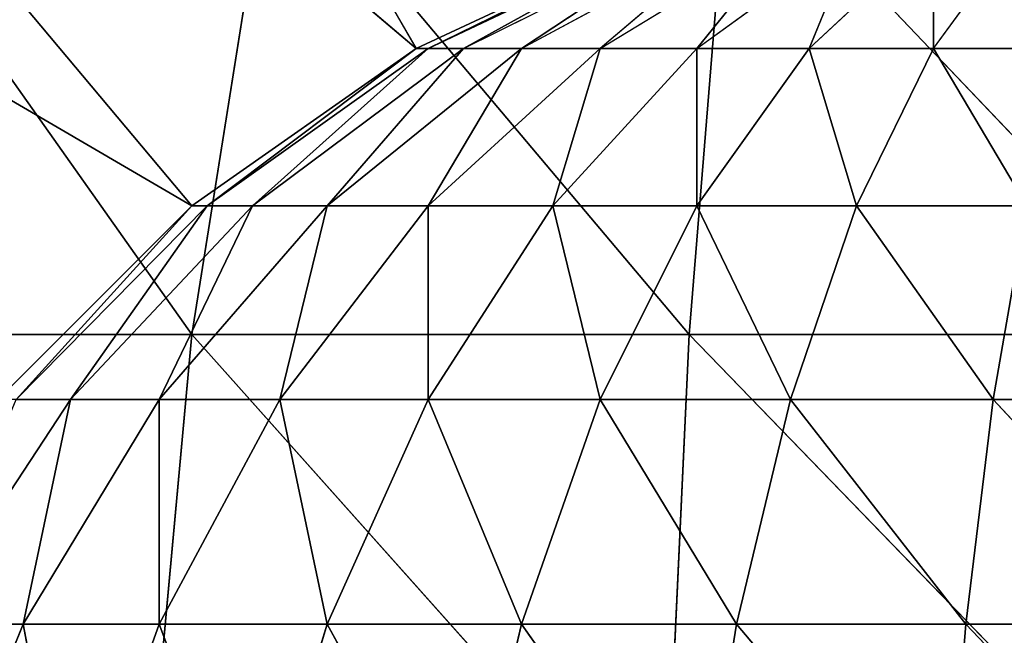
# Model space of a CAD drawing. Extents: x 0.1 to 17.7, y 0.1 to 17.7.
# Tile 282 of 656: x 0.2215 to 0.2842, y 17.5314 to 17.5706. Entities that reach past the tile are written whole.
import ezdxf

# ---------------------------------------------------------------- set-up
doc = ezdxf.new("R2010")
doc.units = 0
doc.header["$LTSCALE"] = 2.54
doc.layers.get('0').update_dxf_attribs({"color": 13, "linetype": 'CONTINUOUS'})

# ---------------------------------------------------------------- blocks, each defined once
blk = doc.blocks.new('KOSZ_NA__MIECI_Z_POKRYWK__')
at = {"color": 0}
for p, q in [((0.196765, 17.655336, 30.4), (0.246765, 17.568733, 30.4)), ((0.196765, 17.655336, 30.4), (0.246765, 17.568733, 30.4)), ((0.168207, 17.635339, 30.4), (0.232486, 17.558734, 30.4)), ((0.168207, 17.635339, 30.4), (0.232486, 17.558734, 30.4)), ((0.168207, 17.635339, 30.4), (0.246765, 17.568733, 30.4)), ((0.168207, 17.635339, 30.4), (0.246765, 17.568733, 30.4)), ((0.143556, 17.610687, 30.4), (0.232486, 17.558734, 30.4)), ((0.143556, 17.610687, 30.4), (0.232486, 17.558734, 30.4)), ((0.210162, 17.58213, 31.55), (0.232486, 17.550534, 31.576605)), ((0.210162, 17.58213, 31.55), (0.232486, 17.550534, 31.576605)), ((0.237525, 17.58213, 31.562759), (0.232486, 17.550534, 31.576605)), ((0.237525, 17.58213, 31.562759), (0.232486, 17.550534, 31.576605)), ((0.264129, 17.550534, 31.585083), (0.237525, 17.58213, 31.562759)), ((0.264129, 17.550534, 31.585083), (0.237525, 17.58213, 31.562759)), ((0.266688, 17.58213, 31.570575), (0.264129, 17.550534, 31.585083)), ((0.266688, 17.58213, 31.570575), (0.264129, 17.550534, 31.585083)), ((0.266688, 17.58213, 31.570575), (0.296764, 17.550534, 31.587939)), ((0.266688, 17.58213, 31.570575), (0.296764, 17.550534, 31.587939)), ((0.262563, 17.5761, 30.4), (0.246765, 17.568733, 30.4)), ((0.262563, 17.5761, 31.4), (0.246765, 17.568733, 30.4)), ((0.262563, 17.5761, 30.4), (0.246765, 17.568733, 30.4)), ((0.262563, 17.5761, 31.4), (0.246765, 17.568733, 30.4)), ((0.262563, 17.5761, 31.4), (0.246765, 17.568733, 31.4)), ((0.262563, 17.5761, 31.4), (0.246765, 17.568733, 31.4)), ((0.247524, 17.568733, 31.408682), (0.263083, 17.5761, 31.405939)), ((0.247524, 17.568733, 31.408682), (0.262563, 17.5761, 31.4)), ((0.24978, 17.568733, 31.417102), (0.264626, 17.5761, 31.411697)), ((0.24978, 17.568733, 31.417102), (0.263083, 17.5761, 31.405939)), ((0.253463, 17.568733, 31.425), (0.267145, 17.5761, 31.417102)), ((0.253463, 17.568733, 31.425), (0.264626, 17.5761, 31.411697)), ((0.267145, 17.5761, 31.417102), (0.258463, 17.568733, 31.432138)), ((0.258463, 17.568733, 31.432138), (0.270564, 17.5761, 31.421985)), ((0.264626, 17.568733, 31.438303), (0.27478, 17.5761, 31.426199)), ((0.264626, 17.568733, 31.438303), (0.270564, 17.5761, 31.421985)), ((0.271765, 17.568733, 31.443301), (0.279664, 17.5761, 31.42962)), ((0.271765, 17.568733, 31.443301), (0.27478, 17.5761, 31.426199)), ((0.279664, 17.568733, 31.446985), (0.285067, 17.5761, 31.432138)), ((0.279664, 17.568733, 31.446985), (0.279664, 17.5761, 31.42962)), ((0.246765, 17.568733, 30.4), (0.232486, 17.558734, 30.4)), ((0.246765, 17.568733, 31.4), (0.232486, 17.558734, 30.4)), ((0.246765, 17.568733, 30.4), (0.232486, 17.558734, 30.4)), ((0.246765, 17.568733, 31.4), (0.232486, 17.558734, 30.4)), ((0.246765, 17.568733, 31.4), (0.232486, 17.558734, 31.4)), ((0.246765, 17.568733, 31.4), (0.232486, 17.558734, 31.4)), ((0.233463, 17.558734, 31.411163), (0.247524, 17.568733, 31.408682)), ((0.233463, 17.558734, 31.411163), (0.247524, 17.568733, 31.408682)), ((0.233463, 17.558734, 31.411163), (0.246765, 17.568733, 31.4)), ((0.233463, 17.558734, 31.411163), (0.246765, 17.568733, 31.4)), ((0.236363, 17.558734, 31.421985), (0.24978, 17.568733, 31.417102)), ((0.236363, 17.558734, 31.421985), (0.24978, 17.568733, 31.417102)), ((0.236363, 17.558734, 31.421985), (0.247524, 17.568733, 31.408682)), ((0.236363, 17.558734, 31.421985), (0.247524, 17.568733, 31.408682)), ((0.241097, 17.558734, 31.432138), (0.253463, 17.568733, 31.425)), ((0.241097, 17.558734, 31.432138), (0.253463, 17.568733, 31.425)), ((0.241097, 17.558734, 31.432138), (0.24978, 17.568733, 31.417102)), ((0.241097, 17.558734, 31.432138), (0.24978, 17.568733, 31.417102)), ((0.246765, 17.568733, 31.4), (0.246765, 17.568733, 30.4)), ((0.246765, 17.568733, 31.4), (0.246765, 17.568733, 30.4)), ((0.247524, 17.568733, 31.408682), (0.246765, 17.568733, 31.4)), ((0.247524, 17.568733, 31.408682), (0.246765, 17.568733, 31.4)), ((0.247524, 17.558734, 31.441318), (0.258463, 17.568733, 31.432138)), ((0.247524, 17.558734, 31.441318), (0.258463, 17.568733, 31.432138)), ((0.247524, 17.558734, 31.441318), (0.253463, 17.568733, 31.425)), ((0.247524, 17.558734, 31.441318), (0.253463, 17.568733, 31.425)), ((0.24978, 17.568733, 31.417102), (0.247524, 17.568733, 31.408682)), ((0.24978, 17.568733, 31.417102), (0.247524, 17.568733, 31.408682)), ((0.253463, 17.568733, 31.425), (0.24978, 17.568733, 31.417102)), ((0.253463, 17.568733, 31.425), (0.24978, 17.568733, 31.417102)), ((0.258463, 17.568733, 31.432138), (0.253463, 17.568733, 31.425)), ((0.258463, 17.568733, 31.432138), (0.253463, 17.568733, 31.425)), ((0.258463, 17.568733, 31.432138), (0.255447, 17.558734, 31.44924)), ((0.255447, 17.558734, 31.44924), (0.264626, 17.568733, 31.438303)), ((0.255447, 17.558734, 31.44924), (0.264626, 17.568733, 31.438303)), ((0.258463, 17.568733, 31.432138), (0.255447, 17.558734, 31.44924)), ((0.258463, 17.568733, 31.432138), (0.264626, 17.568733, 31.438303)), ((0.258463, 17.568733, 31.432138), (0.264626, 17.568733, 31.438303)), ((0.264626, 17.558734, 31.455667), (0.271765, 17.568733, 31.443301)), ((0.264626, 17.558734, 31.455667), (0.271765, 17.568733, 31.443301)), ((0.264626, 17.558734, 31.455667), (0.264626, 17.568733, 31.438303)), ((0.264626, 17.568733, 31.438303), (0.271765, 17.568733, 31.443301)), ((0.264626, 17.568733, 31.438303), (0.271765, 17.568733, 31.443301)), ((0.264626, 17.558734, 31.455667), (0.264626, 17.568733, 31.438303)), ((0.27478, 17.558734, 31.460403), (0.271765, 17.568733, 31.443301)), ((0.271765, 17.568733, 31.443301), (0.279664, 17.568733, 31.446985)), ((0.271765, 17.568733, 31.443301), (0.279664, 17.568733, 31.446985)), ((0.27478, 17.558734, 31.460403), (0.271765, 17.568733, 31.443301)), ((0.27478, 17.558734, 31.460403), (0.279664, 17.568733, 31.446985)), ((0.27478, 17.558734, 31.460403), (0.279664, 17.568733, 31.446985)), ((0.285603, 17.558734, 31.463303), (0.279664, 17.568733, 31.446985)), ((0.279664, 17.568733, 31.446985), (0.288082, 17.568733, 31.44924)), ((0.279664, 17.568733, 31.446985), (0.288082, 17.568733, 31.44924)), ((0.285603, 17.558734, 31.463303), (0.279664, 17.568733, 31.446985)), ((0.232486, 17.558734, 30.4), (0.220161, 17.54641, 30.4)), ((0.232486, 17.558734, 31.4), (0.220161, 17.54641, 30.4)), ((0.232486, 17.558734, 30.4), (0.220161, 17.54641, 30.4)), ((0.232486, 17.558734, 31.4), (0.220161, 17.54641, 30.4)), ((0.232486, 17.558734, 31.4), (0.220161, 17.54641, 31.4)), ((0.232486, 17.558734, 31.4), (0.220161, 17.54641, 31.4)), ((0.221324, 17.54641, 31.413303), (0.233463, 17.558734, 31.411163)), ((0.221324, 17.54641, 31.413303), (0.233463, 17.558734, 31.411163)), ((0.221324, 17.54641, 31.413303), (0.232486, 17.558734, 31.4)), ((0.221324, 17.54641, 31.413303), (0.232486, 17.558734, 31.4)), ((0.22478, 17.54641, 31.426199), (0.236363, 17.558734, 31.421985)), ((0.22478, 17.54641, 31.426199), (0.236363, 17.558734, 31.421985)), ((0.22478, 17.54641, 31.426199), (0.233463, 17.558734, 31.411163)), ((0.22478, 17.54641, 31.426199), (0.233463, 17.558734, 31.411163)), ((0.230423, 17.54641, 31.438303), (0.241097, 17.558734, 31.432138)), ((0.230423, 17.54641, 31.438303), (0.241097, 17.558734, 31.432138)), ((0.230423, 17.54641, 31.438303), (0.236363, 17.558734, 31.421985)), ((0.230423, 17.54641, 31.438303), (0.236363, 17.558734, 31.421985)), ((0.232486, 17.558734, 31.4), (0.232486, 17.558734, 30.4)), ((0.232486, 17.558734, 31.4), (0.232486, 17.558734, 30.4)), ((0.233463, 17.558734, 31.411163), (0.232486, 17.558734, 31.4)), ((0.233463, 17.558734, 31.411163), (0.232486, 17.558734, 31.4)), ((0.236363, 17.558734, 31.421985), (0.233463, 17.558734, 31.411163)), ((0.236363, 17.558734, 31.421985), (0.233463, 17.558734, 31.411163)), ((0.241097, 17.558734, 31.432138), (0.236363, 17.558734, 31.421985)), ((0.241097, 17.558734, 31.432138), (0.236363, 17.558734, 31.421985)), ((0.238082, 17.54641, 31.44924), (0.247524, 17.558734, 31.441318)), ((0.238082, 17.54641, 31.44924), (0.247524, 17.558734, 31.441318)), ((0.238082, 17.54641, 31.44924), (0.241097, 17.558734, 31.432138)), ((0.238082, 17.54641, 31.44924), (0.241097, 17.558734, 31.432138)), ((0.247524, 17.558734, 31.441318), (0.241097, 17.558734, 31.432138)), ((0.247524, 17.558734, 31.441318), (0.241097, 17.558734, 31.432138)), ((0.247524, 17.54641, 31.458682), (0.255447, 17.558734, 31.44924)), ((0.255447, 17.558734, 31.44924), (0.247524, 17.558734, 31.441318)), ((0.255447, 17.558734, 31.44924), (0.247524, 17.558734, 31.441318)), ((0.247524, 17.54641, 31.458682), (0.255447, 17.558734, 31.44924)), ((0.247524, 17.54641, 31.458682), (0.247524, 17.558734, 31.441318)), ((0.247524, 17.54641, 31.458682), (0.247524, 17.558734, 31.441318)), ((0.255447, 17.558734, 31.44924), (0.258463, 17.54641, 31.466342)), ((0.255447, 17.558734, 31.44924), (0.258463, 17.54641, 31.466342)), ((0.255447, 17.558734, 31.44924), (0.264626, 17.558734, 31.455667)), ((0.255447, 17.558734, 31.44924), (0.264626, 17.558734, 31.455667)), ((0.258463, 17.54641, 31.466342), (0.264626, 17.558734, 31.455667)), ((0.258463, 17.54641, 31.466342), (0.264626, 17.558734, 31.455667)), ((0.270564, 17.54641, 31.471985), (0.264626, 17.558734, 31.455667)), ((0.264626, 17.558734, 31.455667), (0.27478, 17.558734, 31.460403)), ((0.264626, 17.558734, 31.455667), (0.27478, 17.558734, 31.460403)), ((0.270564, 17.54641, 31.471985), (0.264626, 17.558734, 31.455667)), ((0.270564, 17.54641, 31.471985), (0.27478, 17.558734, 31.460403)), ((0.270564, 17.54641, 31.471985), (0.27478, 17.558734, 31.460403)), ((0.283462, 17.54641, 31.475439), (0.27478, 17.558734, 31.460403)), ((0.27478, 17.558734, 31.460403), (0.285603, 17.558734, 31.463303)), ((0.27478, 17.558734, 31.460403), (0.285603, 17.558734, 31.463303)), ((0.283462, 17.54641, 31.475439), (0.27478, 17.558734, 31.460403)), ((0.283462, 17.54641, 31.475439), (0.285603, 17.558734, 31.463303)), ((0.283462, 17.54641, 31.475439), (0.285603, 17.558734, 31.463303)), ((0.202796, 17.550534, 31.562759), (0.232486, 17.550534, 31.576605)), ((0.202796, 17.550534, 31.562759), (0.232486, 17.550534, 31.576605)), ((0.232486, 17.550534, 31.576605), (0.2294, 17.516859, 31.585083)), ((0.232486, 17.550534, 31.576605), (0.2294, 17.516859, 31.585083)), ((0.232486, 17.550534, 31.576605), (0.264129, 17.550534, 31.585083)), ((0.232486, 17.550534, 31.576605), (0.264129, 17.550534, 31.585083)), ((0.232486, 17.550534, 31.576605), (0.262563, 17.516859, 31.59397)), ((0.232486, 17.550534, 31.576605), (0.262563, 17.516859, 31.59397)), ((0.264129, 17.550534, 31.585083), (0.262563, 17.516859, 31.59397)), ((0.264129, 17.550534, 31.585083), (0.262563, 17.516859, 31.59397)), ((0.296764, 17.516859, 31.59696), (0.264129, 17.550534, 31.585083)), ((0.296764, 17.550534, 31.587939), (0.264129, 17.550534, 31.585083)), ((0.296764, 17.516859, 31.59696), (0.264129, 17.550534, 31.585083)), ((0.296764, 17.550534, 31.587939), (0.264129, 17.550534, 31.585083)), ((0.215385, 17.53213, 31.42962), (0.22478, 17.54641, 31.426199)), ((0.215385, 17.53213, 31.42962), (0.22478, 17.54641, 31.426199)), ((0.22478, 17.54641, 31.426199), (0.221324, 17.54641, 31.413303)), ((0.22478, 17.54641, 31.426199), (0.221324, 17.54641, 31.413303)), ((0.221765, 17.53213, 31.443301), (0.230423, 17.54641, 31.438303)), ((0.221765, 17.53213, 31.443301), (0.230423, 17.54641, 31.438303)), ((0.221765, 17.53213, 31.443301), (0.22478, 17.54641, 31.426199)), ((0.221765, 17.53213, 31.443301), (0.22478, 17.54641, 31.426199)), ((0.230423, 17.54641, 31.438303), (0.22478, 17.54641, 31.426199)), ((0.230423, 17.54641, 31.438303), (0.22478, 17.54641, 31.426199)), ((0.230423, 17.53213, 31.455667), (0.238082, 17.54641, 31.44924)), ((0.238082, 17.54641, 31.44924), (0.230423, 17.54641, 31.438303)), ((0.238082, 17.54641, 31.44924), (0.230423, 17.54641, 31.438303)), ((0.230423, 17.53213, 31.455667), (0.238082, 17.54641, 31.44924)), ((0.230423, 17.53213, 31.455667), (0.230423, 17.54641, 31.438303)), ((0.230423, 17.53213, 31.455667), (0.230423, 17.54641, 31.438303)), ((0.247524, 17.54641, 31.458682), (0.238082, 17.54641, 31.44924)), ((0.247524, 17.54641, 31.458682), (0.238082, 17.54641, 31.44924)), ((0.241097, 17.53213, 31.466342), (0.238082, 17.54641, 31.44924)), ((0.241097, 17.53213, 31.466342), (0.238082, 17.54641, 31.44924)), ((0.241097, 17.53213, 31.466342), (0.247524, 17.54641, 31.458682)), ((0.241097, 17.53213, 31.466342), (0.247524, 17.54641, 31.458682)), ((0.258463, 17.54641, 31.466342), (0.247524, 17.54641, 31.458682)), ((0.258463, 17.54641, 31.466342), (0.247524, 17.54641, 31.458682)), ((0.253463, 17.53213, 31.475), (0.247524, 17.54641, 31.458682)), ((0.253463, 17.53213, 31.475), (0.247524, 17.54641, 31.458682)), ((0.253463, 17.53213, 31.475), (0.258463, 17.54641, 31.466342)), ((0.253463, 17.53213, 31.475), (0.258463, 17.54641, 31.466342)), ((0.258463, 17.54641, 31.466342), (0.267145, 17.53213, 31.481381)), ((0.258463, 17.54641, 31.466342), (0.267145, 17.53213, 31.481381)), ((0.258463, 17.54641, 31.466342), (0.270564, 17.54641, 31.471985)), ((0.258463, 17.54641, 31.466342), (0.270564, 17.54641, 31.471985)), ((0.267145, 17.53213, 31.481381), (0.270564, 17.54641, 31.471985)), ((0.267145, 17.53213, 31.481381), (0.270564, 17.54641, 31.471985)), ((0.281726, 17.53213, 31.485287), (0.270564, 17.54641, 31.471985)), ((0.270564, 17.54641, 31.471985), (0.283462, 17.54641, 31.475439)), ((0.270564, 17.54641, 31.471985), (0.283462, 17.54641, 31.475439)), ((0.281726, 17.53213, 31.485287), (0.270564, 17.54641, 31.471985)), ((0.281726, 17.53213, 31.485287), (0.283462, 17.54641, 31.475439)), ((0.281726, 17.53213, 31.485287), (0.283462, 17.54641, 31.475439)), ((0.283462, 17.54641, 31.475439), (0.296764, 17.54641, 31.476605)), ((0.296764, 17.53213, 31.486603), (0.283462, 17.54641, 31.475439)), ((0.283462, 17.54641, 31.475439), (0.296764, 17.54641, 31.476605)), ((0.296764, 17.53213, 31.486603), (0.283462, 17.54641, 31.475439)), ((0.215385, 17.516333, 31.446985), (0.221765, 17.53213, 31.443301)), ((0.221765, 17.53213, 31.443301), (0.215385, 17.53213, 31.42962)), ((0.221765, 17.53213, 31.443301), (0.215385, 17.53213, 31.42962)), ((0.215385, 17.516333, 31.446985), (0.221765, 17.53213, 31.443301)), ((0.230423, 17.53213, 31.455667), (0.221765, 17.53213, 31.443301)), ((0.230423, 17.53213, 31.455667), (0.221765, 17.53213, 31.443301)), ((0.22478, 17.516333, 31.460403), (0.221765, 17.53213, 31.443301)), ((0.22478, 17.516333, 31.460403), (0.221765, 17.53213, 31.443301)), ((0.22478, 17.516333, 31.460403), (0.230423, 17.53213, 31.455667)), ((0.22478, 17.516333, 31.460403), (0.230423, 17.53213, 31.455667)), ((0.241097, 17.53213, 31.466342), (0.230423, 17.53213, 31.455667)), ((0.241097, 17.53213, 31.466342), (0.230423, 17.53213, 31.455667)), ((0.236363, 17.516333, 31.471985), (0.230423, 17.53213, 31.455667)), ((0.236363, 17.516333, 31.471985), (0.230423, 17.53213, 31.455667)), ((0.236363, 17.516333, 31.471985), (0.241097, 17.53213, 31.466342)), ((0.236363, 17.516333, 31.471985), (0.241097, 17.53213, 31.466342)), ((0.253463, 17.53213, 31.475), (0.241097, 17.53213, 31.466342)), ((0.253463, 17.53213, 31.475), (0.241097, 17.53213, 31.466342)), ((0.24978, 17.516333, 31.481381), (0.241097, 17.53213, 31.466342)), ((0.24978, 17.516333, 31.481381), (0.241097, 17.53213, 31.466342)), ((0.24978, 17.516333, 31.481381), (0.253463, 17.53213, 31.475)), ((0.24978, 17.516333, 31.481381), (0.253463, 17.53213, 31.475)), ((0.267145, 17.53213, 31.481381), (0.253463, 17.53213, 31.475)), ((0.267145, 17.53213, 31.481381), (0.253463, 17.53213, 31.475)), ((0.264626, 17.516333, 31.488303), (0.253463, 17.53213, 31.475)), ((0.264626, 17.516333, 31.488303), (0.253463, 17.53213, 31.475)), ((0.264626, 17.516333, 31.488303), (0.267145, 17.53213, 31.481381)), ((0.264626, 17.516333, 31.488303), (0.267145, 17.53213, 31.481381)), ((0.267145, 17.53213, 31.481381), (0.280447, 17.516333, 31.492542)), ((0.267145, 17.53213, 31.481381), (0.280447, 17.516333, 31.492542)), ((0.267145, 17.53213, 31.481381), (0.281726, 17.53213, 31.485287)), ((0.267145, 17.53213, 31.481381), (0.281726, 17.53213, 31.485287)), ((0.280447, 17.516333, 31.492542), (0.281726, 17.53213, 31.485287)), ((0.280447, 17.516333, 31.492542), (0.281726, 17.53213, 31.485287)), ((0.281726, 17.53213, 31.485287), (0.296764, 17.53213, 31.486603)), ((0.296764, 17.516333, 31.49397), (0.281726, 17.53213, 31.485287)), ((0.281726, 17.53213, 31.485287), (0.296764, 17.53213, 31.486603)), ((0.296764, 17.516333, 31.49397), (0.281726, 17.53213, 31.485287))]:
    blk.add_line(p, q, dxfattribs=at)
mesh = blk.add_polyface(dxfattribs=at)
corners = [(0.246765, 17.568733, 30.4), (0.168207, 17.635339, 30.4), (0.196765, 17.655336, 30.4)]
mesh.append_faces([[corners[k] for k in face] for face in [(0, 1, 2)]], dxfattribs={"color": 0})
mesh = blk.add_polyface(dxfattribs=at)
corners = [(0.262563, 17.5761, 30.4), (0.246765, 17.568733, 30.4), (0.196765, 17.655336, 30.4)]
mesh.append_faces([[corners[k] for k in face] for face in [(0, 1, 2)]], dxfattribs={"color": 0})
mesh = blk.add_polyface(dxfattribs=at)
corners = [(0.232486, 17.558734, 30.4), (0.143556, 17.610687, 30.4), (0.168207, 17.635339, 30.4)]
mesh.append_faces([[corners[k] for k in face] for face in [(0, 1, 2)]], dxfattribs={"color": 0})
mesh = blk.add_polyface(dxfattribs=at)
corners = [(0.246765, 17.568733, 30.4), (0.232486, 17.558734, 30.4), (0.168207, 17.635339, 30.4)]
mesh.append_faces([[corners[k] for k in face] for face in [(0, 1, 2)]], dxfattribs={"color": 0})
mesh = blk.add_polyface(dxfattribs=at)
corners = [(0.232486, 17.558734, 30.4), (0.220161, 17.54641, 30.4), (0.143556, 17.610687, 30.4)]
mesh.append_faces([[corners[k] for k in face] for face in [(0, 1, 2)]], dxfattribs={"color": 0})
mesh = blk.add_polyface(dxfattribs=at)
corners = [(0.232486, 17.550534, 31.576605), (0.210162, 17.58213, 31.55), (0.202796, 17.550534, 31.562759)]
mesh.append_faces([[corners[k] for k in face] for face in [(0, 1, 2)]], dxfattribs={"color": 0})
mesh = blk.add_polyface(dxfattribs=at)
corners = [(0.237525, 17.58213, 31.562759), (0.210162, 17.58213, 31.55), (0.232486, 17.550534, 31.576605)]
mesh.append_faces([[corners[k] for k in face] for face in [(0, 1, 2)]], dxfattribs={"color": 0})
mesh = blk.add_polyface(dxfattribs=at)
corners = [(0.264129, 17.550534, 31.585083), (0.237525, 17.58213, 31.562759), (0.232486, 17.550534, 31.576605)]
mesh.append_faces([[corners[k] for k in face] for face in [(0, 1, 2)]], dxfattribs={"color": 0})
mesh = blk.add_polyface(dxfattribs=at)
corners = [(0.266688, 17.58213, 31.570575), (0.237525, 17.58213, 31.562759), (0.264129, 17.550534, 31.585083)]
mesh.append_faces([[corners[k] for k in face] for face in [(0, 1, 2)]], dxfattribs={"color": 0})
mesh = blk.add_polyface(dxfattribs=at)
corners = [(0.296764, 17.550534, 31.587939), (0.266688, 17.58213, 31.570575), (0.264129, 17.550534, 31.585083)]
mesh.append_faces([[corners[k] for k in face] for face in [(0, 1, 2)]], dxfattribs={"color": 0})
mesh = blk.add_polyface(dxfattribs=at)
corners = [(0.296764, 17.58213, 31.573206), (0.266688, 17.58213, 31.570575), (0.296764, 17.550534, 31.587939)]
mesh.append_faces([[corners[k] for k in face] for face in [(0, 1, 2)]], dxfattribs={"color": 0})
mesh = blk.add_polyface(dxfattribs=at)
corners = [(0.262563, 17.5761, 31.4), (0.246765, 17.568733, 30.4), (0.262563, 17.5761, 30.4)]
mesh.append_faces([[corners[k] for k in face] for face in [(0, 1, 2)]], dxfattribs={"color": 0})
mesh = blk.add_polyface(dxfattribs=at)
corners = [(0.246765, 17.568733, 31.4), (0.246765, 17.568733, 30.4), (0.262563, 17.5761, 31.4)]
mesh.append_faces([[corners[k] for k in face] for face in [(0, 1, 2)]], dxfattribs={"color": 0})
mesh = blk.add_polyface(dxfattribs=at)
corners = [(0.247524, 17.568733, 31.408682), (0.246765, 17.568733, 31.4), (0.262563, 17.5761, 31.4)]
mesh.append_faces([[corners[k] for k in face] for face in [(0, 1, 2)]], dxfattribs={"color": 0})
mesh = blk.add_polyface(dxfattribs=at)
corners = [(0.24978, 17.568733, 31.417102), (0.247524, 17.568733, 31.408682), (0.263083, 17.5761, 31.405939)]
mesh.append_faces([[corners[k] for k in face] for face in [(0, 1, 2)]], dxfattribs={"color": 0})
mesh = blk.add_polyface(dxfattribs=at)
corners = [(0.253463, 17.568733, 31.425), (0.24978, 17.568733, 31.417102), (0.264626, 17.5761, 31.411697)]
mesh.append_faces([[corners[k] for k in face] for face in [(0, 1, 2)]], dxfattribs={"color": 0})
mesh = blk.add_polyface(dxfattribs=at)
corners = [(0.258463, 17.568733, 31.432138), (0.253463, 17.568733, 31.425), (0.267145, 17.5761, 31.417102)]
mesh.append_faces([[corners[k] for k in face] for face in [(0, 1, 2)]], dxfattribs={"color": 0})
mesh = blk.add_polyface(dxfattribs=at)
corners = [(0.264626, 17.568733, 31.438303), (0.258463, 17.568733, 31.432138), (0.270564, 17.5761, 31.421985)]
mesh.append_faces([[corners[k] for k in face] for face in [(0, 1, 2)]], dxfattribs={"color": 0})
mesh = blk.add_polyface(dxfattribs=at)
corners = [(0.271765, 17.568733, 31.443301), (0.264626, 17.568733, 31.438303), (0.27478, 17.5761, 31.426199)]
mesh.append_faces([[corners[k] for k in face] for face in [(0, 1, 2)]], dxfattribs={"color": 0})
mesh = blk.add_polyface(dxfattribs=at)
corners = [(0.279664, 17.568733, 31.446985), (0.271765, 17.568733, 31.443301), (0.279664, 17.5761, 31.42962)]
mesh.append_faces([[corners[k] for k in face] for face in [(0, 1, 2)]], dxfattribs={"color": 0})
mesh = blk.add_polyface(dxfattribs=at)
corners = [(0.288082, 17.568733, 31.44924), (0.279664, 17.568733, 31.446985), (0.285067, 17.5761, 31.432138)]
mesh.append_faces([[corners[k] for k in face] for face in [(0, 1, 2)]], dxfattribs={"color": 0})
mesh = blk.add_polyface(dxfattribs=at)
corners = [(0.246765, 17.568733, 31.4), (0.232486, 17.558734, 30.4), (0.246765, 17.568733, 30.4)]
mesh.append_faces([[corners[k] for k in face] for face in [(0, 1, 2)]], dxfattribs={"color": 0})
mesh = blk.add_polyface(dxfattribs=at)
corners = [(0.232486, 17.558734, 31.4), (0.232486, 17.558734, 30.4), (0.246765, 17.568733, 31.4)]
mesh.append_faces([[corners[k] for k in face] for face in [(0, 1, 2)]], dxfattribs={"color": 0})
mesh = blk.add_polyface(dxfattribs=at)
corners = [(0.233463, 17.558734, 31.411163), (0.232486, 17.558734, 31.4), (0.246765, 17.568733, 31.4)]
mesh.append_faces([[corners[k] for k in face] for face in [(0, 1, 2)]], dxfattribs={"color": 0})
mesh = blk.add_polyface(dxfattribs=at)
corners = [(0.236363, 17.558734, 31.421985), (0.233463, 17.558734, 31.411163), (0.247524, 17.568733, 31.408682)]
mesh.append_faces([[corners[k] for k in face] for face in [(0, 1, 2)]], dxfattribs={"color": 0})
mesh = blk.add_polyface(dxfattribs=at)
corners = [(0.233463, 17.558734, 31.411163), (0.246765, 17.568733, 31.4), (0.247524, 17.568733, 31.408682)]
mesh.append_faces([[corners[k] for k in face] for face in [(0, 1, 2)]], dxfattribs={"color": 0})
mesh = blk.add_polyface(dxfattribs=at)
corners = [(0.241097, 17.558734, 31.432138), (0.236363, 17.558734, 31.421985), (0.24978, 17.568733, 31.417102)]
mesh.append_faces([[corners[k] for k in face] for face in [(0, 1, 2)]], dxfattribs={"color": 0})
mesh = blk.add_polyface(dxfattribs=at)
corners = [(0.236363, 17.558734, 31.421985), (0.247524, 17.568733, 31.408682), (0.24978, 17.568733, 31.417102)]
mesh.append_faces([[corners[k] for k in face] for face in [(0, 1, 2)]], dxfattribs={"color": 0})
mesh = blk.add_polyface(dxfattribs=at)
corners = [(0.247524, 17.558734, 31.441318), (0.241097, 17.558734, 31.432138), (0.253463, 17.568733, 31.425)]
mesh.append_faces([[corners[k] for k in face] for face in [(0, 1, 2)]], dxfattribs={"color": 0})
mesh = blk.add_polyface(dxfattribs=at)
corners = [(0.241097, 17.558734, 31.432138), (0.24978, 17.568733, 31.417102), (0.253463, 17.568733, 31.425)]
mesh.append_faces([[corners[k] for k in face] for face in [(0, 1, 2)]], dxfattribs={"color": 0})
mesh = blk.add_polyface(dxfattribs=at)
corners = [(0.255447, 17.558734, 31.44924), (0.247524, 17.558734, 31.441318), (0.258463, 17.568733, 31.432138)]
mesh.append_faces([[corners[k] for k in face] for face in [(0, 1, 2)]], dxfattribs={"color": 0})
mesh = blk.add_polyface(dxfattribs=at)
corners = [(0.247524, 17.558734, 31.441318), (0.253463, 17.568733, 31.425), (0.258463, 17.568733, 31.432138)]
mesh.append_faces([[corners[k] for k in face] for face in [(0, 1, 2)]], dxfattribs={"color": 0})
mesh = blk.add_polyface(dxfattribs=at)
corners = [(0.264626, 17.558734, 31.455667), (0.255447, 17.558734, 31.44924), (0.264626, 17.568733, 31.438303)]
mesh.append_faces([[corners[k] for k in face] for face in [(0, 1, 2)]], dxfattribs={"color": 0})
mesh = blk.add_polyface(dxfattribs=at)
corners = [(0.255447, 17.558734, 31.44924), (0.258463, 17.568733, 31.432138), (0.264626, 17.568733, 31.438303)]
mesh.append_faces([[corners[k] for k in face] for face in [(0, 1, 2)]], dxfattribs={"color": 0})
mesh = blk.add_polyface(dxfattribs=at)
corners = [(0.27478, 17.558734, 31.460403), (0.264626, 17.558734, 31.455667), (0.271765, 17.568733, 31.443301)]
mesh.append_faces([[corners[k] for k in face] for face in [(0, 1, 2)]], dxfattribs={"color": 0})
mesh = blk.add_polyface(dxfattribs=at)
corners = [(0.264626, 17.558734, 31.455667), (0.264626, 17.568733, 31.438303), (0.271765, 17.568733, 31.443301)]
mesh.append_faces([[corners[k] for k in face] for face in [(0, 1, 2)]], dxfattribs={"color": 0})
mesh = blk.add_polyface(dxfattribs=at)
corners = [(0.27478, 17.558734, 31.460403), (0.271765, 17.568733, 31.443301), (0.279664, 17.568733, 31.446985)]
mesh.append_faces([[corners[k] for k in face] for face in [(0, 1, 2)]], dxfattribs={"color": 0})
mesh = blk.add_polyface(dxfattribs=at)
corners = [(0.285603, 17.558734, 31.463303), (0.27478, 17.558734, 31.460403), (0.279664, 17.568733, 31.446985)]
mesh.append_faces([[corners[k] for k in face] for face in [(0, 1, 2)]], dxfattribs={"color": 0})
mesh = blk.add_polyface(dxfattribs=at)
corners = [(0.285603, 17.558734, 31.463303), (0.279664, 17.568733, 31.446985), (0.288082, 17.568733, 31.44924)]
mesh.append_faces([[corners[k] for k in face] for face in [(0, 1, 2)]], dxfattribs={"color": 0})
mesh = blk.add_polyface(dxfattribs=at)
corners = [(0.232486, 17.558734, 31.4), (0.220161, 17.54641, 30.4), (0.232486, 17.558734, 30.4)]
mesh.append_faces([[corners[k] for k in face] for face in [(0, 1, 2)]], dxfattribs={"color": 0})
mesh = blk.add_polyface(dxfattribs=at)
corners = [(0.220161, 17.54641, 31.4), (0.220161, 17.54641, 30.4), (0.232486, 17.558734, 31.4)]
mesh.append_faces([[corners[k] for k in face] for face in [(0, 1, 2)]], dxfattribs={"color": 0})
mesh = blk.add_polyface(dxfattribs=at)
corners = [(0.221324, 17.54641, 31.413303), (0.220161, 17.54641, 31.4), (0.232486, 17.558734, 31.4)]
mesh.append_faces([[corners[k] for k in face] for face in [(0, 1, 2)]], dxfattribs={"color": 0})
mesh = blk.add_polyface(dxfattribs=at)
corners = [(0.22478, 17.54641, 31.426199), (0.221324, 17.54641, 31.413303), (0.233463, 17.558734, 31.411163)]
mesh.append_faces([[corners[k] for k in face] for face in [(0, 1, 2)]], dxfattribs={"color": 0})
mesh = blk.add_polyface(dxfattribs=at)
corners = [(0.221324, 17.54641, 31.413303), (0.232486, 17.558734, 31.4), (0.233463, 17.558734, 31.411163)]
mesh.append_faces([[corners[k] for k in face] for face in [(0, 1, 2)]], dxfattribs={"color": 0})
mesh = blk.add_polyface(dxfattribs=at)
corners = [(0.230423, 17.54641, 31.438303), (0.22478, 17.54641, 31.426199), (0.236363, 17.558734, 31.421985)]
mesh.append_faces([[corners[k] for k in face] for face in [(0, 1, 2)]], dxfattribs={"color": 0})
mesh = blk.add_polyface(dxfattribs=at)
corners = [(0.22478, 17.54641, 31.426199), (0.233463, 17.558734, 31.411163), (0.236363, 17.558734, 31.421985)]
mesh.append_faces([[corners[k] for k in face] for face in [(0, 1, 2)]], dxfattribs={"color": 0})
mesh = blk.add_polyface(dxfattribs=at)
corners = [(0.238082, 17.54641, 31.44924), (0.230423, 17.54641, 31.438303), (0.241097, 17.558734, 31.432138)]
mesh.append_faces([[corners[k] for k in face] for face in [(0, 1, 2)]], dxfattribs={"color": 0})
mesh = blk.add_polyface(dxfattribs=at)
corners = [(0.230423, 17.54641, 31.438303), (0.236363, 17.558734, 31.421985), (0.241097, 17.558734, 31.432138)]
mesh.append_faces([[corners[k] for k in face] for face in [(0, 1, 2)]], dxfattribs={"color": 0})
mesh = blk.add_polyface(dxfattribs=at)
corners = [(0.247524, 17.54641, 31.458682), (0.238082, 17.54641, 31.44924), (0.247524, 17.558734, 31.441318)]
mesh.append_faces([[corners[k] for k in face] for face in [(0, 1, 2)]], dxfattribs={"color": 0})
mesh = blk.add_polyface(dxfattribs=at)
corners = [(0.238082, 17.54641, 31.44924), (0.241097, 17.558734, 31.432138), (0.247524, 17.558734, 31.441318)]
mesh.append_faces([[corners[k] for k in face] for face in [(0, 1, 2)]], dxfattribs={"color": 0})
mesh = blk.add_polyface(dxfattribs=at)
corners = [(0.258463, 17.54641, 31.466342), (0.247524, 17.54641, 31.458682), (0.255447, 17.558734, 31.44924)]
mesh.append_faces([[corners[k] for k in face] for face in [(0, 1, 2)]], dxfattribs={"color": 0})
mesh = blk.add_polyface(dxfattribs=at)
corners = [(0.247524, 17.54641, 31.458682), (0.247524, 17.558734, 31.441318), (0.255447, 17.558734, 31.44924)]
mesh.append_faces([[corners[k] for k in face] for face in [(0, 1, 2)]], dxfattribs={"color": 0})
mesh = blk.add_polyface(dxfattribs=at)
corners = [(0.258463, 17.54641, 31.466342), (0.255447, 17.558734, 31.44924), (0.264626, 17.558734, 31.455667)]
mesh.append_faces([[corners[k] for k in face] for face in [(0, 1, 2)]], dxfattribs={"color": 0})
mesh = blk.add_polyface(dxfattribs=at)
corners = [(0.270564, 17.54641, 31.471985), (0.258463, 17.54641, 31.466342), (0.264626, 17.558734, 31.455667)]
mesh.append_faces([[corners[k] for k in face] for face in [(0, 1, 2)]], dxfattribs={"color": 0})
mesh = blk.add_polyface(dxfattribs=at)
corners = [(0.270564, 17.54641, 31.471985), (0.264626, 17.558734, 31.455667), (0.27478, 17.558734, 31.460403)]
mesh.append_faces([[corners[k] for k in face] for face in [(0, 1, 2)]], dxfattribs={"color": 0})
mesh = blk.add_polyface(dxfattribs=at)
corners = [(0.283462, 17.54641, 31.475439), (0.270564, 17.54641, 31.471985), (0.27478, 17.558734, 31.460403)]
mesh.append_faces([[corners[k] for k in face] for face in [(0, 1, 2)]], dxfattribs={"color": 0})
mesh = blk.add_polyface(dxfattribs=at)
corners = [(0.283462, 17.54641, 31.475439), (0.27478, 17.558734, 31.460403), (0.285603, 17.558734, 31.463303)]
mesh.append_faces([[corners[k] for k in face] for face in [(0, 1, 2)]], dxfattribs={"color": 0})
mesh = blk.add_polyface(dxfattribs=at)
corners = [(0.296764, 17.54641, 31.476605), (0.283462, 17.54641, 31.475439), (0.285603, 17.558734, 31.463303)]
mesh.append_faces([[corners[k] for k in face] for face in [(0, 1, 2)]], dxfattribs={"color": 0})
mesh = blk.add_polyface(dxfattribs=at)
corners = [(0.2294, 17.516859, 31.585083), (0.202796, 17.550534, 31.562759), (0.198284, 17.516859, 31.570575)]
mesh.append_faces([[corners[k] for k in face] for face in [(0, 1, 2)]], dxfattribs={"color": 0})
mesh = blk.add_polyface(dxfattribs=at)
corners = [(0.232486, 17.550534, 31.576605), (0.202796, 17.550534, 31.562759), (0.2294, 17.516859, 31.585083)]
mesh.append_faces([[corners[k] for k in face] for face in [(0, 1, 2)]], dxfattribs={"color": 0})
mesh = blk.add_polyface(dxfattribs=at)
corners = [(0.262563, 17.516859, 31.59397), (0.232486, 17.550534, 31.576605), (0.2294, 17.516859, 31.585083)]
mesh.append_faces([[corners[k] for k in face] for face in [(0, 1, 2)]], dxfattribs={"color": 0})
mesh = blk.add_polyface(dxfattribs=at)
corners = [(0.264129, 17.550534, 31.585083), (0.232486, 17.550534, 31.576605), (0.262563, 17.516859, 31.59397)]
mesh.append_faces([[corners[k] for k in face] for face in [(0, 1, 2)]], dxfattribs={"color": 0})
mesh = blk.add_polyface(dxfattribs=at)
corners = [(0.296764, 17.516859, 31.59696), (0.264129, 17.550534, 31.585083), (0.262563, 17.516859, 31.59397)]
mesh.append_faces([[corners[k] for k in face] for face in [(0, 1, 2)]], dxfattribs={"color": 0})
mesh = blk.add_polyface(dxfattribs=at)
corners = [(0.296764, 17.550534, 31.587939), (0.264129, 17.550534, 31.585083), (0.296764, 17.516859, 31.59696)]
mesh.append_faces([[corners[k] for k in face] for face in [(0, 1, 2)]], dxfattribs={"color": 0})
mesh = blk.add_polyface(dxfattribs=at)
corners = [(0.22478, 17.54641, 31.426199), (0.221765, 17.53213, 31.443301), (0.215385, 17.53213, 31.42962)]
mesh.append_faces([[corners[k] for k in face] for face in [(0, 1, 2)]], dxfattribs={"color": 0})
mesh = blk.add_polyface(dxfattribs=at)
corners = [(0.22478, 17.54641, 31.426199), (0.215385, 17.53213, 31.42962), (0.221324, 17.54641, 31.413303)]
mesh.append_faces([[corners[k] for k in face] for face in [(0, 1, 2)]], dxfattribs={"color": 0})
mesh = blk.add_polyface(dxfattribs=at)
corners = [(0.230423, 17.54641, 31.438303), (0.230423, 17.53213, 31.455667), (0.221765, 17.53213, 31.443301)]
mesh.append_faces([[corners[k] for k in face] for face in [(0, 1, 2)]], dxfattribs={"color": 0})
mesh = blk.add_polyface(dxfattribs=at)
corners = [(0.230423, 17.54641, 31.438303), (0.221765, 17.53213, 31.443301), (0.22478, 17.54641, 31.426199)]
mesh.append_faces([[corners[k] for k in face] for face in [(0, 1, 2)]], dxfattribs={"color": 0})
mesh = blk.add_polyface(dxfattribs=at)
corners = [(0.238082, 17.54641, 31.44924), (0.241097, 17.53213, 31.466342), (0.230423, 17.53213, 31.455667)]
mesh.append_faces([[corners[k] for k in face] for face in [(0, 1, 2)]], dxfattribs={"color": 0})
mesh = blk.add_polyface(dxfattribs=at)
corners = [(0.238082, 17.54641, 31.44924), (0.230423, 17.53213, 31.455667), (0.230423, 17.54641, 31.438303)]
mesh.append_faces([[corners[k] for k in face] for face in [(0, 1, 2)]], dxfattribs={"color": 0})
mesh = blk.add_polyface(dxfattribs=at)
corners = [(0.247524, 17.54641, 31.458682), (0.241097, 17.53213, 31.466342), (0.238082, 17.54641, 31.44924)]
mesh.append_faces([[corners[k] for k in face] for face in [(0, 1, 2)]], dxfattribs={"color": 0})
mesh = blk.add_polyface(dxfattribs=at)
corners = [(0.253463, 17.53213, 31.475), (0.241097, 17.53213, 31.466342), (0.247524, 17.54641, 31.458682)]
mesh.append_faces([[corners[k] for k in face] for face in [(0, 1, 2)]], dxfattribs={"color": 0})
mesh = blk.add_polyface(dxfattribs=at)
corners = [(0.258463, 17.54641, 31.466342), (0.253463, 17.53213, 31.475), (0.247524, 17.54641, 31.458682)]
mesh.append_faces([[corners[k] for k in face] for face in [(0, 1, 2)]], dxfattribs={"color": 0})
mesh = blk.add_polyface(dxfattribs=at)
corners = [(0.267145, 17.53213, 31.481381), (0.253463, 17.53213, 31.475), (0.258463, 17.54641, 31.466342)]
mesh.append_faces([[corners[k] for k in face] for face in [(0, 1, 2)]], dxfattribs={"color": 0})
mesh = blk.add_polyface(dxfattribs=at)
corners = [(0.270564, 17.54641, 31.471985), (0.267145, 17.53213, 31.481381), (0.258463, 17.54641, 31.466342)]
mesh.append_faces([[corners[k] for k in face] for face in [(0, 1, 2)]], dxfattribs={"color": 0})
mesh = blk.add_polyface(dxfattribs=at)
corners = [(0.281726, 17.53213, 31.485287), (0.267145, 17.53213, 31.481381), (0.270564, 17.54641, 31.471985)]
mesh.append_faces([[corners[k] for k in face] for face in [(0, 1, 2)]], dxfattribs={"color": 0})
mesh = blk.add_polyface(dxfattribs=at)
corners = [(0.283462, 17.54641, 31.475439), (0.281726, 17.53213, 31.485287), (0.270564, 17.54641, 31.471985)]
mesh.append_faces([[corners[k] for k in face] for face in [(0, 1, 2)]], dxfattribs={"color": 0})
mesh = blk.add_polyface(dxfattribs=at)
corners = [(0.296764, 17.53213, 31.486603), (0.281726, 17.53213, 31.485287), (0.283462, 17.54641, 31.475439)]
mesh.append_faces([[corners[k] for k in face] for face in [(0, 1, 2)]], dxfattribs={"color": 0})
mesh = blk.add_polyface(dxfattribs=at)
corners = [(0.296764, 17.53213, 31.486603), (0.283462, 17.54641, 31.475439), (0.296764, 17.54641, 31.476605)]
mesh.append_faces([[corners[k] for k in face] for face in [(0, 1, 2)]], dxfattribs={"color": 0})
mesh = blk.add_polyface(dxfattribs=at)
corners = [(0.221765, 17.53213, 31.443301), (0.22478, 17.516333, 31.460403), (0.215385, 17.516333, 31.446985)]
mesh.append_faces([[corners[k] for k in face] for face in [(0, 1, 2)]], dxfattribs={"color": 0})
mesh = blk.add_polyface(dxfattribs=at)
corners = [(0.221765, 17.53213, 31.443301), (0.215385, 17.516333, 31.446985), (0.215385, 17.53213, 31.42962)]
mesh.append_faces([[corners[k] for k in face] for face in [(0, 1, 2)]], dxfattribs={"color": 0})
mesh = blk.add_polyface(dxfattribs=at)
corners = [(0.230423, 17.53213, 31.455667), (0.22478, 17.516333, 31.460403), (0.221765, 17.53213, 31.443301)]
mesh.append_faces([[corners[k] for k in face] for face in [(0, 1, 2)]], dxfattribs={"color": 0})
mesh = blk.add_polyface(dxfattribs=at)
corners = [(0.236363, 17.516333, 31.471985), (0.22478, 17.516333, 31.460403), (0.230423, 17.53213, 31.455667)]
mesh.append_faces([[corners[k] for k in face] for face in [(0, 1, 2)]], dxfattribs={"color": 0})
mesh = blk.add_polyface(dxfattribs=at)
corners = [(0.241097, 17.53213, 31.466342), (0.236363, 17.516333, 31.471985), (0.230423, 17.53213, 31.455667)]
mesh.append_faces([[corners[k] for k in face] for face in [(0, 1, 2)]], dxfattribs={"color": 0})
mesh = blk.add_polyface(dxfattribs=at)
corners = [(0.24978, 17.516333, 31.481381), (0.236363, 17.516333, 31.471985), (0.241097, 17.53213, 31.466342)]
mesh.append_faces([[corners[k] for k in face] for face in [(0, 1, 2)]], dxfattribs={"color": 0})
mesh = blk.add_polyface(dxfattribs=at)
corners = [(0.253463, 17.53213, 31.475), (0.24978, 17.516333, 31.481381), (0.241097, 17.53213, 31.466342)]
mesh.append_faces([[corners[k] for k in face] for face in [(0, 1, 2)]], dxfattribs={"color": 0})
mesh = blk.add_polyface(dxfattribs=at)
corners = [(0.264626, 17.516333, 31.488303), (0.24978, 17.516333, 31.481381), (0.253463, 17.53213, 31.475)]
mesh.append_faces([[corners[k] for k in face] for face in [(0, 1, 2)]], dxfattribs={"color": 0})
mesh = blk.add_polyface(dxfattribs=at)
corners = [(0.267145, 17.53213, 31.481381), (0.264626, 17.516333, 31.488303), (0.253463, 17.53213, 31.475)]
mesh.append_faces([[corners[k] for k in face] for face in [(0, 1, 2)]], dxfattribs={"color": 0})
mesh = blk.add_polyface(dxfattribs=at)
corners = [(0.280447, 17.516333, 31.492542), (0.264626, 17.516333, 31.488303), (0.267145, 17.53213, 31.481381)]
mesh.append_faces([[corners[k] for k in face] for face in [(0, 1, 2)]], dxfattribs={"color": 0})
mesh = blk.add_polyface(dxfattribs=at)
corners = [(0.281726, 17.53213, 31.485287), (0.280447, 17.516333, 31.492542), (0.267145, 17.53213, 31.481381)]
mesh.append_faces([[corners[k] for k in face] for face in [(0, 1, 2)]], dxfattribs={"color": 0})
mesh = blk.add_polyface(dxfattribs=at)
corners = [(0.296764, 17.516333, 31.49397), (0.280447, 17.516333, 31.492542), (0.281726, 17.53213, 31.485287)]
mesh.append_faces([[corners[k] for k in face] for face in [(0, 1, 2)]], dxfattribs={"color": 0})
mesh = blk.add_polyface(dxfattribs=at)
corners = [(0.296764, 17.516333, 31.49397), (0.281726, 17.53213, 31.485287), (0.296764, 17.53213, 31.486603)]
mesh.append_faces([[corners[k] for k in face] for face in [(0, 1, 2)]], dxfattribs={"color": 0})

msp = doc.modelspace()

# ---------------------------------------------------------------- block references
at = {"color": 0}
msp.add_blockref('KOSZ_NA__MIECI_Z_POKRYWK__', (0, 0), dxfattribs=at)

doc.saveas('drawing.dxf')
